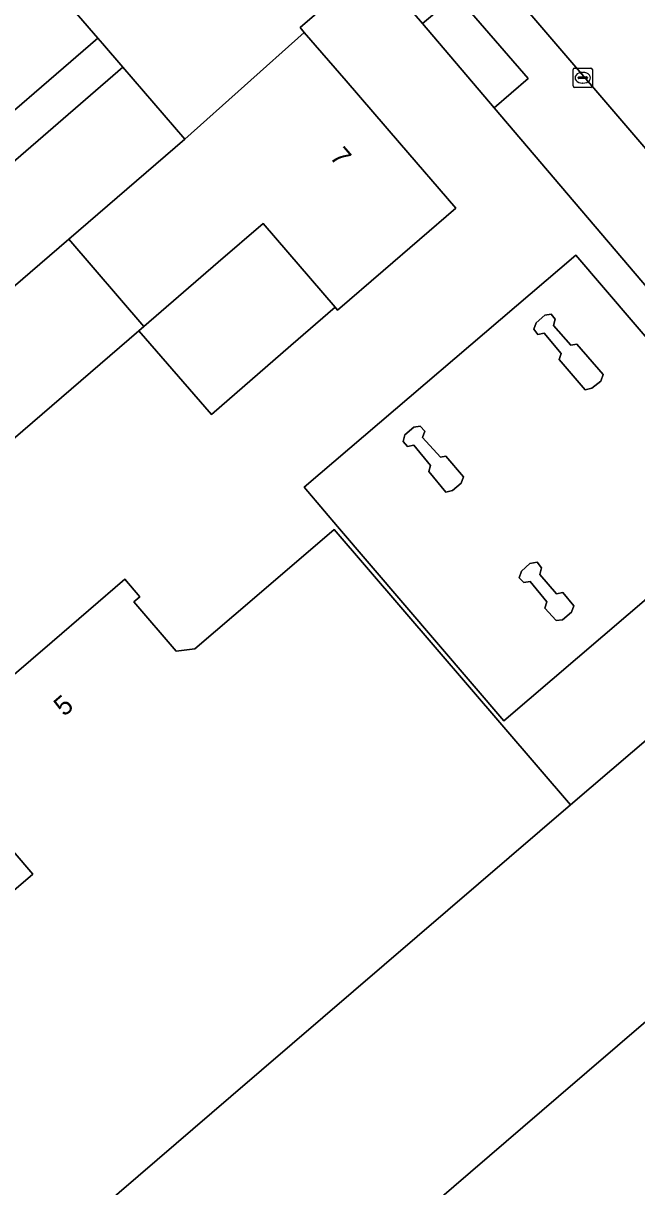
# Model space of a CAD drawing. Extents: x 162172 to 163187, y 382874 to 383685.
# Drawn here: x 162451.5 to 162483.5, y 383245.3 to 383305.9 of the extents above; entities that cross this region are included whole.
import ezdxf

# ---------------------------------------------------------------- set-up
doc = ezdxf.new("R2010")
doc.units = 0
for name, color, linetype in [('IMGEO_Erf', 7, 'Continuous'), ('IMGEO_Groenvoorziening', 7, 'Continuous'), ('IMGEO_Kolk', 7, 'Continuous'), ('IMGEO_Pand', 7, 'Continuous'), ('IMGEO_Pand_nummerreeks', 7, 'Continuous'), ('IMGEO_Rijbaan_lokaal_open', 7, 'Continuous'), ('IMGEO_Voetpad_open', 7, 'Continuous')]:
    doc.layers.add(name, color=color, linetype=linetype)

msp = doc.modelspace()

# ---------------------------------------------------------------- linework, layer by layer
at = {"layer": 'IMGEO_Erf'}
for points in [[(162448.144, 383298.889), (162455.43, 383305.175), (162450.944, 383310.374)], [(162438.509, 383250), (162452.05, 383261.596), (162446.489, 383268.073), (162453.052, 383273.709), (162456.845, 383276.966), (162457.627, 383276.056), (162457.316, 383275.789), (162459.518, 383273.224), (162460.487, 383273.341), (162463.597, 383276.001), (162467.752, 383279.555), (162480.072, 383265.207), (162491.908, 383275.345), (162499.12, 383266.906), (162499.218, 383266.967), (162502.879, 383270.089), (162500, 383273.465), (162494.852, 383279.502), (162492.001, 383282.85), (162489.902, 383285.316), (162485.522, 383290.46), (162476.091, 383301.539), (162472.347, 383305.936), (162469.773, 383308.96)], [(162468.569, 383307.965), (162465.975, 383305.729), (162466.195, 383305.473), (162468.37, 383302.949), (162471.161, 383299.71), (162474.093, 383296.308), (162470.306, 383293.044), (162467.928, 383290.995), (162467.797, 383291.146), (162465.496, 383289.145), (162461.362, 383285.55), (162457.563, 383289.917), (162432.862, 383268.63)], [(162428.95, 383273.168), (162453.92, 383294.688), (162459.975, 383299.907), (162456.742, 383303.654), (162449.457, 383297.368)]]:
    msp.add_lwpolyline(points, dxfattribs=at)
msp.add_lwpolyline([(162467.93, 383279.722), (162467.255, 383280.511), (162466.186, 383281.761), (162480.343, 383293.866), (162490.745, 383281.7), (162476.588, 383269.595)], close=True, dxfattribs=at)
at = {"layer": 'IMGEO_Groenvoorziening'}
msp.add_lwpolyline([(162472.347, 383305.936), (162476.091, 383301.539), (162477.861, 383303.06), (162474.115, 383307.404)], close=True, dxfattribs=at)
at = {"layer": 'IMGEO_Kolk'}
for p, q in [((162480.206, 383302.68), (162480.206, 383303.532)), ((162480.281, 383303.606), (162481.133, 383303.606)), ((162480.694, 383303.386), (162480.719, 383303.386)), ((162481.207, 383303.532), (162481.207, 383302.68)), ((162480.465, 383303.1), (162480.465, 383303.112)), ((162480.903, 383303.063), (162480.505, 383303.063)), ((162480.508, 383303.149), (162480.906, 383303.149)), ((162480.717, 383302.826), (162480.692, 383302.826)), ((162480.949, 383303.112), (162480.949, 383303.1)), ((162481.133, 383302.606), (162480.281, 383302.606))]:
    msp.add_line(p, q, dxfattribs=at)
for points in [[(162480.206, 383302.68), (162480.206, 383303.532)], [(162480.281, 383303.606), (162481.133, 383303.606)], [(162481.207, 383303.532), (162481.207, 383302.68)], [(162481.133, 383302.606), (162480.281, 383302.606)]]:
    msp.add_lwpolyline(points, dxfattribs=at)
for centre, radius, start, end in [((162480.283, 383303.53), 0.0765, 91.55205, 178.44795), ((162480.283, 383303.53), 0.0765, 91.55205, 178.44795), ((162481.131, 383303.53), 0.0765, 1.55205, 88.44795), ((162481.131, 383303.53), 0.0765, 1.55205, 88.44795), ((162480.505, 383303.109), 0.0403, 85.87752, 175.75265), ((162480.502, 383303.099), 0.0366, 178.93798, 274.71019), ((162480.906, 383303.106), 0.043, 264.86636, 352.45326), ((162480.91, 383303.111), 0.0386, 1.73085, 96.63898), ((162480.283, 383302.682), 0.0765, 181.55205, 268.44795), ((162480.283, 383302.682), 0.0765, 181.55205, 268.44795), ((162481.131, 383302.682), 0.0765, 271.55205, 358.44795), ((162481.131, 383302.682), 0.0765, 271.55205, 358.44795)]:
    msp.add_arc(centre, radius, start, end, dxfattribs=at)
for centre, major_axis, ratio, start_param, end_param in [((162480.693, 383303.106), (-0.387, 0.002), 0.722429, 4.712389, 7.853982), ((162480.718, 383303.106), (-0.39, 0.002), 0.717154, 1.570796, 4.712389)]:
    msp.add_ellipse(centre, major_axis=major_axis, ratio=ratio, start_param=start_param, end_param=end_param, dxfattribs=at)
at = {"layer": 'IMGEO_Pand'}
for points in [[(162457.58, 383320.662), (162456.008, 383322.49), (162452.069, 383327.069), (162444.895, 383320.923), (162445.281, 383320.45), (162443.597, 383319.075), (162447.197, 383314.895), (162451.028, 383310.448), (162450.944, 383310.374), (162455.43, 383305.175), (162455.669, 383304.898), (162456.742, 383303.654), (162459.975, 383299.907), (162466.195, 383305.473), (162465.975, 383305.729), (162468.569, 383307.965)], [(162456.742, 383303.654), (162455.669, 383304.898), (162455.43, 383305.175), (162448.144, 383298.889), (162449.457, 383297.368)], [(162457.832, 383290.149), (162461.713, 383293.494), (162464.043, 383295.503), (162467.797, 383291.146), (162467.928, 383290.995), (162470.306, 383293.044), (162474.093, 383296.308), (162471.161, 383299.71), (162468.37, 383302.949), (162466.195, 383305.473), (162459.975, 383299.907), (162453.92, 383294.688)], [(162464.043, 383295.503), (162461.713, 383293.494), (162457.832, 383290.149), (162457.563, 383289.917), (162461.362, 383285.55), (162465.496, 383289.145), (162467.797, 383291.146)], [(162457.563, 383289.917), (162457.832, 383290.149), (162453.92, 383294.688), (162428.95, 383273.168), (162419.215, 383264.437), (162415.492, 383261.098), (162419.521, 383256.549), (162423.228, 383259.906), (162432.862, 383268.63)], [(162481.18, 383286.923), (162481.65, 383287.298), (162481.778, 383287.648), (162480.403, 383289.225), (162480.081, 383289.172), (162479.178, 383290.199), (162479.274, 383290.524), (162479.061, 383290.791), (162478.73, 383290.733), (162478.274, 383290.337), (162478.155, 383289.996), (162478.36, 383289.722), (162478.704, 383289.786), (162479.578, 383288.738), (162479.479, 383288.426), (162480.84, 383286.841)], [(162473.924, 383281.6), (162474.37, 383281.976), (162474.49, 383282.302), (162473.57, 383283.388), (162473.298, 383283.339), (162472.363, 383284.35), (162472.471, 383284.679), (162472.233, 383284.95), (162471.899, 383284.901), (162471.441, 383284.492), (162471.339, 383284.147), (162471.572, 383283.893), (162471.898, 383283.95), (162472.763, 383282.894), (162472.686, 383282.578), (162473.571, 383281.503)], [(162480.072, 383265.207), (162467.752, 383279.555), (162463.597, 383276.001), (162460.487, 383273.341), (162459.518, 383273.224), (162457.316, 383275.789), (162457.627, 383276.056), (162456.845, 383276.966), (162453.052, 383273.709), (162446.489, 383268.073), (162452.05, 383261.596), (162438.509, 383250), (162432.032, 383244.453), (162442.165, 383232.652), (162462.365, 383250)], [(162479.647, 383274.846), (162480.126, 383275.249), (162480.243, 383275.588), (162479.664, 383276.269), (162479.338, 383276.209), (162478.469, 383277.223), (162478.56, 383277.567), (162478.333, 383277.853), (162477.954, 383277.784), (162477.521, 383277.395), (162477.386, 383277.048), (162477.63, 383276.793), (162477.971, 383276.857), (162478.839, 383275.785), (162478.737, 383275.468), (162479.319, 383274.809)], [(162480.072, 383265.207), (162462.365, 383250), (162442.165, 383232.652), (162449.417, 383224.206), (162479.441, 383250), (162499.12, 383266.906), (162491.908, 383275.345)]]:
    msp.add_lwpolyline(points, close=True, dxfattribs=at)
msp.add_lwpolyline([(162499.12, 383266.906), (162479.441, 383250), (162449.417, 383224.206)], dxfattribs=at)
at = {"layer": 'IMGEO_Rijbaan_lokaal_open'}
msp.add_lwpolyline([(162464.019, 383322.726), (162467.436, 383318.744), (162520.655, 383256.621), (162544.18, 383229.083), (162559.929, 383210.675), (162571.236, 383197.398), (162572.015, 383196.495), (162575.617, 383196.228), (162574.05, 383198.21), (162578.014, 383197.058), (162577.841, 383199.47), (162576.518, 383201.126), (162576.343, 383201.345), (162566.057, 383213.383), (162565.024, 383214.635), (162561.643, 383218.568), (162551.306, 383230.635), (162550.435, 383231.664), (162549.744, 383232.482)], dxfattribs=at)
for points in [[(162476.588, 383269.595), (162490.745, 383281.7), (162480.343, 383293.866), (162466.186, 383281.761), (162467.255, 383280.511), (162467.93, 383279.722)], [(162480.84, 383286.841), (162479.479, 383288.426), (162479.578, 383288.738), (162478.704, 383289.786), (162478.36, 383289.722), (162478.155, 383289.996), (162478.274, 383290.337), (162478.73, 383290.733), (162479.061, 383290.791), (162479.274, 383290.524), (162479.178, 383290.199), (162480.081, 383289.172), (162480.403, 383289.225), (162481.778, 383287.648), (162481.65, 383287.298), (162481.18, 383286.923)], [(162473.571, 383281.503), (162472.686, 383282.578), (162472.763, 383282.894), (162471.898, 383283.95), (162471.572, 383283.893), (162471.339, 383284.147), (162471.441, 383284.492), (162471.899, 383284.901), (162472.233, 383284.95), (162472.471, 383284.679), (162472.363, 383284.35), (162473.298, 383283.339), (162473.57, 383283.388), (162474.49, 383282.302), (162474.37, 383281.976), (162473.924, 383281.6)], [(162479.319, 383274.809), (162478.737, 383275.468), (162478.839, 383275.785), (162477.971, 383276.857), (162477.63, 383276.793), (162477.386, 383277.048), (162477.521, 383277.395), (162477.954, 383277.784), (162478.333, 383277.853), (162478.56, 383277.567), (162478.469, 383277.223), (162479.338, 383276.209), (162479.664, 383276.269), (162480.243, 383275.588), (162480.126, 383275.249), (162479.647, 383274.846)]]:
    msp.add_lwpolyline(points, close=True, dxfattribs=at)
at = {"layer": 'IMGEO_Voetpad_open'}
for points in [[(162544.18, 383229.083), (162520.655, 383256.621), (162467.436, 383318.744), (162464.019, 383322.726)], [(162469.773, 383308.96), (162472.347, 383305.936), (162474.115, 383307.404), (162477.861, 383303.06), (162476.091, 383301.539), (162485.522, 383290.46), (162487.38, 383292.018), (162491.693, 383286.886), (162489.902, 383285.316), (162492.001, 383282.85), (162494.852, 383279.502), (162500, 383273.465), (162502.879, 383270.089), (162520.008, 383250), (162523.14, 383246.536)]]:
    msp.add_lwpolyline(points, dxfattribs=at)

# ---------------------------------------------------------------- texts
at = {"layer": 'IMGEO_Pand_nummerreeks'}
for s, rotation, p in [('7', 310.75334, (162467.479, 383298.958)), ('5', 40.99817, (162453.681, 383269.779))]:
    msp.add_text(s, height=1, rotation=rotation, dxfattribs=at).set_placement(p)

doc.saveas('drawing.dxf')
